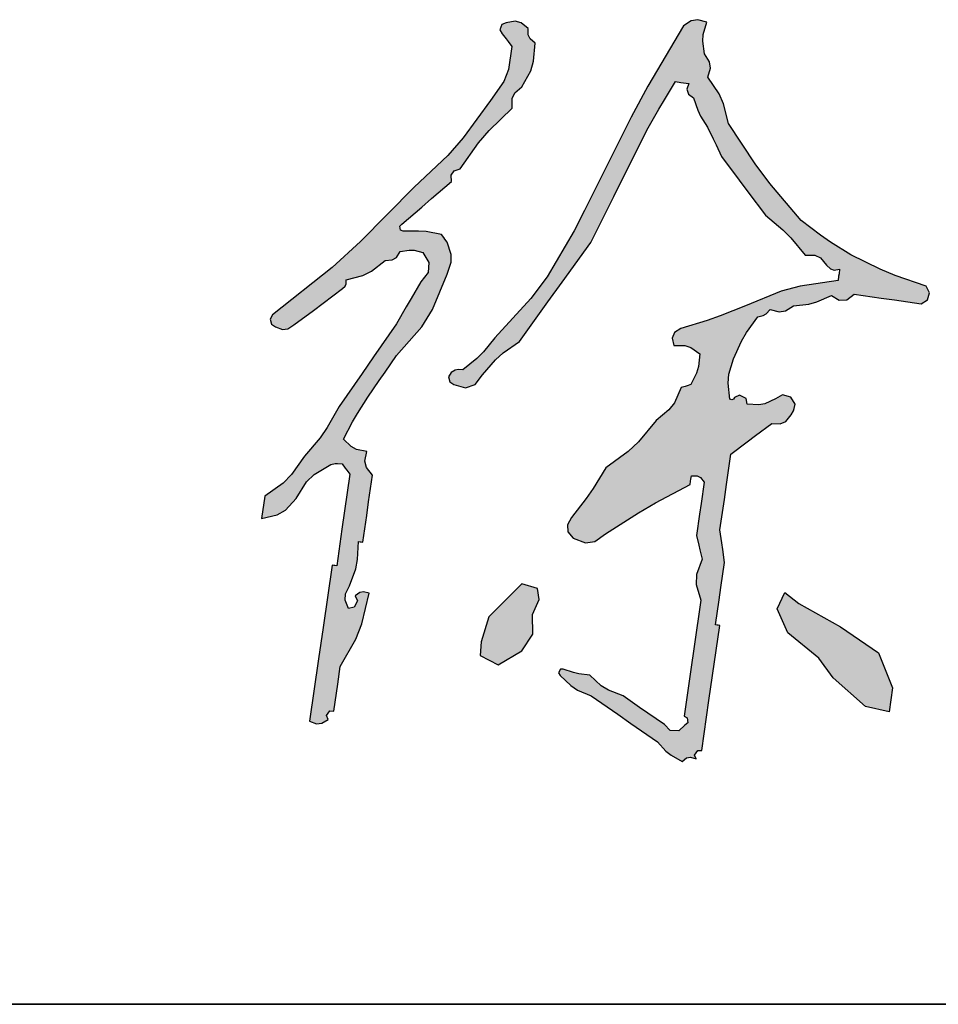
# Model space of a CAD drawing. Extents: x 1779708 to 7299578, y -1121471 to 88434.
# Tile 591 of 656: x 5612879 to 5614101, y -1003192 to -1001882. Entities that reach past the tile are written whole.
import ezdxf

# ---------------------------------------------------------------- set-up
doc = ezdxf.new("R2010")
doc.units = 0
doc.header["$LTSCALE"] = 1000
doc.header["$MEASUREMENT"] = 0
for name, color, linetype in [('PUB_TITLE', 4, 'CONTINUOUS'), ('修改', 6, 'CONTINUOUS'), ('电子签', 2, 'CONTINUOUS')]:
    doc.layers.add(name, color=color, linetype=linetype)

# ---------------------------------------------------------------- blocks, each defined once
blk = doc.blocks.new('A$C5DA54128')
at = {"layer": '电子签'}
h = blk.add_hatch(color=256, dxfattribs=at)
h.dxf.hatch_style = 1
h.paths.add_polyline_path([(116.8, 343.6), (105.3, 346), (99.3, 349.2), (91, 357.4), (100.9, 376.5), (106.4, 385.9), (118, 404), (130.7, 422.4), (137.1, 431.6), (149.9, 450), (177.9, 482), (189.7, 501), (205.9, 540.4), (210.3, 553.8), (210.4, 562.3), (205.9, 575.8), (203.4, 579.2), (202.1, 580.9), (199.6, 584.3), (182.8, 587.5), (174.2, 588.2), (154.5, 587.8), (153.4, 593.5), (155.7, 595.7), (177.7, 614.7), (188.7, 624.3), (210.6, 643.3), (210.4, 650), (213.8, 654.9), (220.2, 657.1), (240.8, 686), (252.5, 699.7), (277.9, 724.6), (278, 735), (281, 741.4), (288.9, 748.2), (298.7, 766), (301.8, 776.5), (303.5, 796.7), (298, 801.2), (295.8, 805.7), (295.8, 812.9), (287.9, 819.2), (281.2, 820.9), (271.4, 819), (266.5, 817.4), (264.4, 811.3), (267.1, 807), (271.3, 801.3), (273.5, 798.5), (277.7, 792.8), (274.1, 767.3), (268.8, 754), (253.9, 733.1), (223.7, 691.6), (206.5, 672), (169.2, 636.7), (110, 576.4), (78.4, 547.9), (12.4, 495.1), (9.7, 490.4), (11, 484.9), (15.5, 482), (23.2, 479), (29.1, 479.6), (36, 484.1), (57.6, 500.2), (68.3, 508.2), (89.9, 524.3), (93, 527), (94.1, 529.8), (93.8, 533.9), (112.5, 538.9), (121.9, 543.6), (137.3, 555.4), (145.1, 556.1), (149.8, 559), (153.9, 565.6), (163.9, 567.1), (169.3, 566.9), (179, 564.5), (185.7, 553.3), (184.9, 542.2), (176.9, 532), (166, 513.4), (160.6, 504), (149.9, 485.3), (124.4, 448.6), (111.6, 430.2), (86.1, 393.5), (72.9, 370.1), (65.1, 358.9), (47.8, 338.4), (33.3, 318), (24, 308.7), (3.6, 294.2), (2.1, 284.3), (1.4, 279.4), (0, 269.5), (17.4, 273.3), (26.5, 278.6), (38.6, 291.7), (49.9, 309.9), (58.4, 318.2), (76.8, 329.1), (83.1, 330.5), (89.6, 329.8), (92.9, 325.3), (94.6, 323), (98, 318.5), (92.2, 277.9), (89.2, 257.6), (83.4, 217), (78.4, 217.7), (68.4, 148.4), (63.4, 113.8), (53.4, 44.5), (61.2, 41.8), (66.8, 42.3), (73.9, 46.6), (72.2, 50.7), (75.8, 55.9), (80.3, 55.8), (83.2, 75.6), (84.6, 85.5), (87.4, 105.3), (104.5, 135.7), (111.2, 152.6), (119.4, 186.5), (113.3, 188.2), (109, 187.4), (103.8, 183.7), (106.5, 178), (102.9, 170.9), (96.7, 169.6), (92.9, 178.9), (93.2, 185.8), (97.8, 194.7), (104.6, 213.6), (106.6, 223.8), (107.5, 243.9), (112.4, 243.1), (116.7, 272.8), (118.8, 287.7), (123.1, 317.4), (116.4, 325.8), (114.7, 333)])
h.paths.add_polyline_path([(476.8, 316.8), (483.1, 316.7), (487, 314.7), (490.9, 309.8), (487.5, 286), (485.8, 274.1), (482.3, 250.4), (484.9, 239.9), (486.1, 234.6), (488.7, 224.2), (482.6, 207.1), (482.2, 196.3), (487.2, 178.9), (479.7, 127.4), (476, 101.7), (468.6, 50.2), (472.2, 48.2), (472.8, 42.6), (469.6, 40), (462.9, 33.9), (453.4, 34.2), (447, 40.7), (428.6, 53.5), (419.4, 59.8), (401.1, 72.6), (384.8, 79), (376.9, 83.9), (364, 95.6), (352, 97.1), (346, 98.5), (334.6, 102.4), (331.5, 102.1), (329.5, 98.1), (331.1, 95.3), (343.1, 84), (350.5, 79.1), (365.7, 72.7), (395.1, 52.2), (409.8, 42), (439.2, 21.6), (448.6, 11.4), (454.3, 6.9), (466.4, 0), (471.5, 3.8), (475.9, 4.6), (482, 2.8), (480.2, 6.9), (483.9, 12.2), (488.3, 12), (496.3, 67.4), (500.3, 95.1), (508.4, 150.6), (505.4, 151), (503.4, 151.3), (507.4, 179), (509.4, 192.9), (513.4, 220.6), (511.5, 235), (510.5, 242.2), (508.5, 256.7), (513.4, 290.3), (515.8, 307.2), (520.7, 340.8), (538.7, 354.5), (547.8, 361.3), (566, 374.7), (575.4, 374.2), (581.6, 376.9), (587.6, 384.2), (590, 388.7), (590.9, 391.2), (591.8, 396.2), (587.1, 404), (577.8, 406.4), (569.9, 401.9), (558.4, 396.6), (551.4, 395.3), (538.8, 396.3), (537.7, 402.6), (530.3, 406.3), (524.7, 403.4), (522.6, 400.7), (519.3, 401.7), (517.4, 419.6), (518.2, 429.3), (523.3, 446.6), (532.4, 466.1), (537.9, 475.6), (550.3, 493.2), (556.5, 494.6), (559.8, 496.5), (564.1, 501.3), (574.1, 498.4), (581.1, 499.5), (589.9, 505.2), (607.2, 507.2), (616, 509.6), (632, 516.8), (640.7, 511.5), (649.3, 512), (657.4, 518.2), (687.1, 513.9), (702, 511.7), (731.7, 507.4), (738.5, 511.7), (740.7, 519.7), (737, 526.9), (702.9, 538.8), (686.1, 545.8), (653.6, 561.7), (630.9, 575.9), (619.8, 583.6), (598.5, 599.9), (563.7, 640.9), (547.5, 662.6), (518, 707.6), (512.4, 729.3), (507.6, 740.2), (495.1, 758.9), (498, 768.9), (497, 775.9), (491.3, 784.7), (489.3, 798.6), (489.9, 806.2), (493.8, 819.7), (483.8, 822.6), (476.7, 821.5), (468, 815.9), (428.6, 748.7), (410, 714.4), (375.1, 644.8), (363.7, 622.2), (358.1, 610.9), (346.7, 588.3), (316.7, 537.4), (298.7, 513.2), (258.8, 469.6), (246.2, 454.1), (239, 446.8), (223.4, 434.3), (218, 434.7), (214.9, 434), (210.3, 431.1), (207.6, 426.4), (209, 421), (213.5, 418), (226.4, 414.4), (237.1, 418), (245.3, 428.6), (259.4, 445.5), (267.9, 453.2), (286, 465.7), (317.6, 509.6), (333.4, 531.6), (365.1, 575.5), (390.6, 626.4), (403.4, 651.9), (428.9, 702.7), (440.8, 723.3), (446.8, 733.6), (459.1, 754), (465, 753.1), (468, 752.7), (473.9, 751.8), (471.8, 745.5), (473.7, 739.8), (479.2, 735.9), (483.8, 722.2), (487, 715.6), (494.7, 703.4), (501, 690.4), (504.1, 683.9), (510.2, 670.8), (529.7, 644.7), (539.4, 631.7), (558.9, 605.7), (578.1, 589.6), (587.1, 580.6), (603.1, 561.4), (613.5, 561.3), (619.9, 558.3), (626.7, 550.4), (631.1, 546.1), (635.2, 544.8), (641.2, 545.8), (640.5, 540.8), (640.1, 538.3), (639.4, 533.4), (597.3, 527.2), (576.2, 521.4), (536.8, 505.3), (508.6, 494), (494.1, 489), (465, 480.2), (458.1, 475.8), (455.4, 469.2), (457.2, 461.2), (469.4, 461.3), (476.3, 459.1), (486.2, 451.9), (484.7, 437.9), (482.6, 430.6), (476.2, 418), (472, 416.6), (469.9, 415.9), (465.6, 414.5), (457.9, 397.8), (451.8, 389.8), (437.6, 378.1), (418.1, 354.5), (406.7, 343.7), (382, 325.5), (367.7, 302.7), (360.1, 291.7), (343.7, 270.4), (339.3, 262.3), (339.8, 254.7), (345.5, 247.4), (359.2, 242.5), (369.6, 243.9), (381.6, 252.3), (418, 275.8), (436.9, 286.8), (475.4, 307), (475.9, 310.9)])
h.paths.add_polyline_path([(307.8, 179.7), (306, 191.9), (288.7, 196.8), (252.3, 160.2), (243.6, 132.7), (242.5, 117.3), (262.6, 107.2), (288.8, 122.6), (301, 141.2), (300.6, 162.8)], flags=17)
h.paths.add_polyline_path([(642.3, 149.3), (596, 175.2), (580.4, 187.1), (572, 169.1), (583.6, 142.4), (618, 114.4), (634.1, 92.8), (669.9, 60.8), (696, 55.1), (699.8, 81.4), (684.2, 120.2)], flags=17)
for p, q in [((281.2, 820.9), (271.4, 819)), ((287.9, 819.2), (281.2, 820.9)), ((295.8, 812.9), (287.9, 819.2)), ((476.7, 821.5), (468, 815.9)), ((483.8, 822.6), (476.7, 821.5)), ((493.8, 819.7), (483.8, 822.6)), ((489.9, 806.2), (493.8, 819.7)), ((266.5, 817.4), (264.4, 811.3)), ((264.4, 811.3), (267.1, 807)), ((271.4, 819), (266.5, 817.4)), ((295.8, 805.7), (295.8, 812.9)), ((468, 815.9), (428.6, 748.7)), ((267.1, 807), (271.3, 801.3)), ((271.3, 801.3), (273.5, 798.5)), ((273.5, 798.5), (277.7, 792.8)), ((298, 801.2), (295.8, 805.7)), ((303.5, 796.7), (298, 801.2)), ((489.3, 798.6), (489.9, 806.2)), ((491.3, 784.7), (489.3, 798.6)), ((277.7, 792.8), (274.1, 767.3)), ((301.8, 776.5), (303.5, 796.7)), ((298.7, 766), (301.8, 776.5)), ((497, 775.9), (491.3, 784.7)), ((498, 768.9), (497, 775.9)), ((274.1, 767.3), (268.8, 754)), ((288.9, 748.2), (298.7, 766)), ((495.1, 758.9), (498, 768.9)), ((268.8, 754), (253.9, 733.1)), ((446.8, 733.6), (459.1, 754)), ((459.1, 754), (465, 753.1)), ((507.6, 740.2), (495.1, 758.9)), ((281, 741.4), (288.9, 748.2)), ((428.6, 748.7), (410, 714.4)), ((465, 753.1), (468, 752.7)), ((468, 752.7), (473.9, 751.8)), ((473.9, 751.8), (471.8, 745.5)), ((471.8, 745.5), (473.7, 739.8)), ((253.9, 733.1), (223.7, 691.6)), ((277.9, 724.6), (278, 735)), ((278, 735), (281, 741.4)), ((440.8, 723.3), (446.8, 733.6)), ((473.7, 739.8), (479.2, 735.9)), ((479.2, 735.9), (483.8, 722.2)), ((512.4, 729.3), (507.6, 740.2)), ((252.5, 699.7), (277.9, 724.6)), ((428.9, 702.7), (440.8, 723.3)), ((483.8, 722.2), (487, 715.6)), ((518, 707.6), (512.4, 729.3)), ((410, 714.4), (375.1, 644.8)), ((487, 715.6), (494.7, 703.4)), ((240.8, 686), (252.5, 699.7)), ((403.4, 651.9), (428.9, 702.7)), ((494.7, 703.4), (501, 690.4)), ((547.5, 662.6), (518, 707.6)), ((223.7, 691.6), (206.5, 672)), ((501, 690.4), (504.1, 683.9)), ((220.2, 657.1), (240.8, 686)), ((504.1, 683.9), (510.2, 670.8)), ((206.5, 672), (169.2, 636.7)), ((510.2, 670.8), (529.7, 644.7)), ((213.8, 654.9), (220.2, 657.1)), ((563.7, 640.9), (547.5, 662.6)), ((210.4, 650), (213.8, 654.9)), ((210.6, 643.3), (210.4, 650)), ((375.1, 644.8), (363.7, 622.2)), ((390.6, 626.4), (403.4, 651.9)), ((529.7, 644.7), (539.4, 631.7)), ((169.2, 636.7), (110, 576.4)), ((188.7, 624.3), (210.6, 643.3)), ((598.5, 599.9), (563.7, 640.9)), ((177.7, 614.7), (188.7, 624.3)), ((365.1, 575.5), (390.6, 626.4)), ((539.4, 631.7), (558.9, 605.7)), ((155.7, 595.7), (177.7, 614.7)), ((363.7, 622.2), (358.1, 610.9)), ((358.1, 610.9), (346.7, 588.3)), ((558.9, 605.7), (578.1, 589.6)), ((153.4, 593.5), (155.7, 595.7)), ((154.2, 589.1), (153.4, 593.5)), ((619.8, 583.6), (598.5, 599.9)), ((157.1, 587.9), (154.2, 589.1)), ((174.2, 588.2), (157.1, 587.9)), ((182.8, 587.5), (174.2, 588.2)), ((199.6, 584.3), (182.8, 587.5)), ((202.1, 580.9), (199.6, 584.3)), ((203.4, 579.2), (202.1, 580.9)), ((205.9, 575.8), (203.4, 579.2)), ((346.7, 588.3), (316.7, 537.4)), ((578.1, 589.6), (587.1, 580.6)), ((587.1, 580.6), (603.1, 561.4)), ((630.9, 575.9), (619.8, 583.6)), ((110, 576.4), (78.4, 547.9)), ((210.4, 562.3), (205.9, 575.8)), ((333.4, 531.6), (365.1, 575.5)), ((653.6, 561.7), (630.9, 575.9)), ((145.1, 556.1), (149.8, 559)), ((149.8, 559), (153.9, 565.6)), ((153.9, 565.6), (163.9, 567.1)), ((163.9, 567.1), (169.3, 566.9)), ((169.3, 566.9), (179, 564.5)), ((179, 564.5), (185.7, 553.3)), ((210.3, 553.8), (210.4, 562.3)), ((603.1, 561.4), (613.5, 561.3)), ((613.5, 561.3), (619.9, 558.3)), ((619.9, 558.3), (626.7, 550.4)), ((686.1, 545.8), (653.6, 561.7)), ((78.4, 547.9), (12.4, 495.1)), ((121.9, 543.6), (137.3, 555.4)), ((137.3, 555.4), (145.1, 556.1)), ((185.7, 553.3), (184.9, 542.2)), ((205.9, 540.4), (210.3, 553.8)), ((626.7, 550.4), (631.1, 546.1)), ((631.1, 546.1), (635.2, 544.8)), ((93.8, 533.9), (112.5, 538.9)), ((112.5, 538.9), (121.9, 543.6)), ((184.9, 542.2), (176.9, 532)), ((189.7, 501), (205.9, 540.4)), ((316.7, 537.4), (298.7, 513.2)), ((635.2, 544.8), (641.2, 545.8)), ((640.1, 538.3), (639.4, 533.4)), ((640.5, 540.8), (640.1, 538.3)), ((641.2, 545.8), (640.5, 540.8)), ((702.9, 538.8), (686.1, 545.8)), ((737, 526.9), (702.9, 538.8)), ((68.3, 508.2), (89.9, 524.3)), ((89.9, 524.3), (93, 527)), ((93, 527), (94.1, 529.8)), ((94.1, 529.8), (93.8, 533.9)), ((176.9, 532), (166, 513.4)), ((317.6, 509.6), (333.4, 531.6)), ((597.3, 527.2), (576.2, 521.4)), ((639.4, 533.4), (597.3, 527.2)), ((740.7, 519.7), (737, 526.9)), ((166, 513.4), (160.6, 504)), ((576.2, 521.4), (536.8, 505.3)), ((616, 509.6), (632, 516.8)), ((632, 516.8), (640.7, 511.5)), ((649.3, 512), (657.4, 518.2)), ((657.4, 518.2), (687.1, 513.9)), ((687.1, 513.9), (702, 511.7)), ((738.5, 511.7), (740.7, 519.7)), ((57.6, 500.2), (68.3, 508.2)), ((160.6, 504), (149.9, 485.3)), ((298.7, 513.2), (258.8, 469.6)), ((286, 465.7), (317.6, 509.6)), ((536.8, 505.3), (508.6, 494)), ((581.1, 499.5), (589.9, 505.2)), ((589.9, 505.2), (607.2, 507.2)), ((607.2, 507.2), (616, 509.6)), ((640.7, 511.5), (649.3, 512)), ((702, 511.7), (731.7, 507.4)), ((731.7, 507.4), (738.5, 511.7)), ((12.4, 495.1), (9.7, 490.4)), ((36, 484.1), (57.6, 500.2)), ((177.9, 482), (189.7, 501)), ((508.6, 494), (494.1, 489)), ((537.9, 475.6), (550.3, 493.2)), ((550.3, 493.2), (556.5, 494.6)), ((556.5, 494.6), (559.8, 496.5)), ((559.8, 496.5), (564.1, 501.3)), ((564.1, 501.3), (574.1, 498.4)), ((574.1, 498.4), (581.1, 499.5)), ((9.7, 490.4), (11, 484.9)), ((11, 484.9), (15.5, 482)), ((15.5, 482), (23.2, 479)), ((29.1, 479.6), (36, 484.1)), ((149.9, 485.3), (124.4, 448.6)), ((149.9, 450), (177.9, 482)), ((494.1, 489), (465, 480.2)), ((23.2, 479), (29.1, 479.6)), ((258.8, 469.6), (246.2, 454.1)), ((458.1, 475.8), (455.4, 469.2)), ((465, 480.2), (458.1, 475.8)), ((532.4, 466.1), (537.9, 475.6)), ((267.9, 453.2), (286, 465.7)), ((455.4, 469.2), (457.2, 461.2)), ((457.2, 461.2), (469.4, 461.3)), ((469.4, 461.3), (476.3, 459.1)), ((476.3, 459.1), (486.2, 451.9)), ((523.3, 446.6), (532.4, 466.1)), ((124.4, 448.6), (111.6, 430.2)), ((137.1, 431.6), (149.9, 450)), ((246.2, 454.1), (239, 446.8)), ((259.4, 445.5), (267.9, 453.2)), ((486.2, 451.9), (484.7, 437.9)), ((239, 446.8), (223.4, 434.3)), ((245.3, 428.6), (259.4, 445.5)), ((484.7, 437.9), (482.6, 430.6)), ((518.2, 429.3), (523.3, 446.6)), ((111.6, 430.2), (86.1, 393.5)), ((130.7, 422.4), (137.1, 431.6)), ((210.3, 431.1), (207.6, 426.4)), ((207.6, 426.4), (209, 421)), ((214.9, 434), (210.3, 431.1)), ((218, 434.7), (214.9, 434)), ((223.4, 434.3), (218, 434.7)), ((237.1, 418), (245.3, 428.6)), ((482.6, 430.6), (476.2, 418)), ((517.4, 419.6), (518.2, 429.3)), ((118, 404), (130.7, 422.4)), ((209, 421), (213.5, 418)), ((213.5, 418), (226.4, 414.4)), ((226.4, 414.4), (237.1, 418)), ((469.9, 415.9), (465.6, 414.5)), ((472, 416.6), (469.9, 415.9)), ((476.2, 418), (472, 416.6)), ((519.3, 401.7), (517.4, 419.6)), ((465.6, 414.5), (457.9, 397.8)), ((530.3, 406.3), (524.7, 403.4)), ((537.7, 402.6), (530.3, 406.3)), ((577.8, 406.4), (569.9, 401.9)), ((587.1, 404), (577.8, 406.4)), ((86.1, 393.5), (72.9, 370.1)), ((106.4, 385.9), (118, 404)), ((457.9, 397.8), (451.8, 389.8)), ((521.5, 401), (519.3, 401.7)), ((523.3, 401.6), (521.5, 401)), ((524.7, 403.4), (523.3, 401.6)), ((538.8, 396.3), (537.7, 402.6)), ((551.4, 395.3), (538.8, 396.3)), ((558.4, 396.6), (551.4, 395.3)), ((569.9, 401.9), (558.4, 396.6)), ((591.8, 396.2), (587.1, 404)), ((590.9, 391.2), (591.8, 396.2)), ((100.9, 376.5), (106.4, 385.9)), ((451.8, 389.8), (437.6, 378.1)), ((581.6, 376.9), (587.6, 384.2)), ((587.6, 384.2), (590, 388.7)), ((590, 388.7), (590.9, 391.2)), ((91, 357.4), (100.9, 376.5)), ((437.6, 378.1), (418.1, 354.5)), ((547.8, 361.3), (566, 374.7)), ((566, 374.7), (575.4, 374.2)), ((575.4, 374.2), (581.6, 376.9)), ((72.9, 370.1), (65.1, 358.9)), ((538.7, 354.5), (547.8, 361.3)), ((65.1, 358.9), (47.8, 338.4)), ((99.3, 349.2), (91, 357.4)), ((418.1, 354.5), (406.7, 343.7)), ((520.7, 340.8), (538.7, 354.5)), ((105.3, 346), (99.3, 349.2)), ((116.8, 343.6), (105.3, 346)), ((114.7, 333), (116.8, 343.6)), ((406.7, 343.7), (382, 325.5)), ((515.8, 307.2), (520.7, 340.8)), ((47.8, 338.4), (33.3, 318)), ((58.4, 318.2), (76.8, 329.1)), ((76.8, 329.1), (81.8, 330.2)), ((81.8, 330.2), (84.5, 330.4)), ((84.5, 330.4), (89.6, 329.8)), ((89.6, 329.8), (92.9, 325.3)), ((116.4, 325.8), (114.7, 333)), ((33.3, 318), (24, 308.7)), ((49.9, 309.9), (58.4, 318.2)), ((98, 318.5), (92.2, 277.9)), ((92.9, 325.3), (94.6, 323)), ((94.6, 323), (98, 318.5)), ((123.1, 317.4), (116.4, 325.8)), ((118.8, 287.7), (123.1, 317.4)), ((382, 325.5), (367.7, 302.7)), ((476.2, 312.9), (476.8, 316.8)), ((476.8, 316.8), (483.1, 316.7)), ((24, 308.7), (3.6, 294.2)), ((38.6, 291.7), (49.9, 309.9)), ((436.9, 286.8), (475.4, 307)), ((475.4, 307), (475.9, 310.9)), ((475.9, 310.9), (476.2, 312.9)), ((483.1, 316.7), (487, 314.7)), ((487, 314.7), (490.9, 309.8)), ((490.9, 309.8), (487.5, 286)), ((513.4, 290.3), (515.8, 307.2)), ((367.7, 302.7), (360.1, 291.7)), ((2.1, 284.3), (1.4, 279.4)), ((3.6, 294.2), (2.1, 284.3)), ((26.5, 278.6), (38.6, 291.7)), ((116.7, 272.8), (118.8, 287.7)), ((360.1, 291.7), (343.7, 270.4)), ((418, 275.8), (436.9, 286.8)), ((487.5, 286), (485.8, 274.1)), ((508.5, 256.7), (513.4, 290.3)), ((1.4, 279.4), (0, 269.5)), ((0, 269.5), (17.4, 273.3)), ((17.4, 273.3), (26.5, 278.6)), ((92.2, 277.9), (89.2, 257.6)), ((381.6, 252.3), (418, 275.8)), ((485.8, 274.1), (482.3, 250.4)), ((112.4, 243.1), (116.7, 272.8)), ((343.7, 270.4), (339.3, 262.3)), ((339.3, 262.3), (339.8, 254.7)), ((89.2, 257.6), (83.4, 217)), ((339.8, 254.7), (345.5, 247.4)), ((369.6, 243.9), (381.6, 252.3)), ((510.5, 242.2), (508.5, 256.7)), ((106.6, 223.8), (107.5, 243.9)), ((107.5, 243.9), (109.4, 243.6)), ((109.4, 243.6), (110.4, 243.4)), ((110.4, 243.4), (112.4, 243.1)), ((345.5, 247.4), (359.2, 242.5)), ((359.2, 242.5), (369.6, 243.9)), ((482.3, 250.4), (484.9, 239.9)), ((511.5, 235), (510.5, 242.2)), ((484.9, 239.9), (486.1, 234.6)), ((486.1, 234.6), (488.7, 224.2)), ((513.4, 220.6), (511.5, 235)), ((104.6, 213.6), (106.6, 223.8)), ((488.7, 224.2), (482.6, 207.1)), ((509.4, 192.9), (513.4, 220.6)), ((78.4, 217.7), (68.4, 148.4)), ((80.4, 217.4), (78.4, 217.7)), ((81.4, 217.3), (80.4, 217.4)), ((83.4, 217), (81.4, 217.3)), ((97.8, 194.7), (104.6, 213.6)), ((482.6, 207.1), (482.2, 196.3)), ((92.9, 178.9), (93.2, 185.8)), ((93.2, 185.8), (97.8, 194.7)), ((109, 187.4), (103.8, 183.7)), ((113.3, 188.2), (109, 187.4)), ((111.2, 152.6), (119.4, 186.5)), ((119.4, 186.5), (113.3, 188.2)), ((482.2, 196.3), (487.2, 178.9)), ((507.4, 179), (509.4, 192.9)), ((96.7, 169.6), (92.9, 178.9)), ((106.5, 178), (102.9, 170.9)), ((103.8, 183.7), (106.5, 178)), ((487.2, 178.9), (479.7, 127.4)), ((503.4, 151.3), (507.4, 179)), ((102.9, 170.9), (96.7, 169.6)), ((68.4, 148.4), (63.4, 113.8)), ((104.5, 135.7), (111.2, 152.6)), ((500.3, 95.1), (508.4, 150.6)), ((505.4, 151), (503.4, 151.3)), ((506.4, 150.9), (505.4, 151)), ((508.4, 150.6), (506.4, 150.9)), ((87.4, 105.3), (104.5, 135.7)), ((479.7, 127.4), (476, 101.7)), ((63.4, 113.8), (53.4, 44.5)), ((84.6, 85.5), (87.4, 105.3)), ((331.5, 102.1), (329.5, 98.1)), ((334.6, 102.4), (331.5, 102.1)), ((346, 98.5), (334.6, 102.4)), ((352, 97.1), (346, 98.5)), ((476, 101.7), (468.6, 50.2)), ((329.5, 98.1), (331.1, 95.3)), ((331.1, 95.3), (343.1, 84)), ((364, 95.6), (352, 97.1)), ((376.9, 83.9), (364, 95.6)), ((496.3, 67.4), (500.3, 95.1)), ((83.2, 75.6), (84.6, 85.5)), ((343.1, 84), (350.5, 79.1)), ((350.5, 79.1), (365.7, 72.7)), ((384.8, 79), (376.9, 83.9)), ((401.1, 72.6), (384.8, 79)), ((80.3, 55.8), (83.2, 75.6)), ((365.7, 72.7), (395.1, 52.2)), ((419.4, 59.8), (401.1, 72.6)), ((488.3, 12), (496.3, 67.4)), ((72.2, 50.7), (75.8, 55.9)), ((75.8, 55.9), (80.3, 55.8)), ((428.6, 53.5), (419.4, 59.8)), ((53.4, 44.5), (61.2, 41.8)), ((66.8, 42.3), (73.9, 46.6)), ((73.9, 46.6), (72.2, 50.7)), ((395.1, 52.2), (409.8, 42)), ((447, 40.7), (428.6, 53.5)), ((468.6, 50.2), (472.2, 48.2)), ((472.2, 48.2), (472.8, 42.6)), ((61.2, 41.8), (66.8, 42.3)), ((409.8, 42), (439.2, 21.6)), ((453.4, 34.2), (447, 40.7)), ((462.9, 33.9), (453.4, 34.2)), ((469.6, 40), (462.9, 33.9)), ((472.8, 42.6), (469.6, 40)), ((439.2, 21.6), (448.6, 11.4)), ((448.6, 11.4), (454.3, 6.9)), ((480.2, 6.9), (483.9, 12.2)), ((483.9, 12.2), (488.3, 12)), ((454.3, 6.9), (466.4, 0)), ((466.4, 0), (471.5, 3.8)), ((471.5, 3.8), (475.9, 4.6)), ((475.9, 4.6), (482, 2.8)), ((482, 2.8), (480.2, 6.9))]:
    blk.add_line(p, q, dxfattribs=at)
for points in [[(288.7, 196.8), (252.3, 160.2), (243.6, 132.7), (242.5, 117.3), (262.6, 107.2), (288.8, 122.6), (301, 141.2), (300.6, 162.8), (307.8, 179.7), (306, 191.9)], [(596, 175.2), (642.3, 149.3), (684.2, 120.2), (699.8, 81.4), (696, 55.1), (669.9, 60.8), (634.1, 92.8), (618, 114.4), (583.6, 142.4), (572, 169.1), (580.4, 187.1)]]:
    blk.add_lwpolyline(points, close=True, dxfattribs=at)
blk = doc.blocks.new('A$C36B43F05')
at = {"layer": 'PUB_TITLE'}
blk.add_line((29400, 1500), (29400, 12000), dxfattribs=at)
blk.add_lwpolyline([(29400, 12000), (29400, 1500)], dxfattribs=at)
at = {"layer": '电子签', "xscale": 1.199999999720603, "yscale": 1.199999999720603, "zscale": 1.199999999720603, "rotation": 270}
blk.add_blockref('A$C5DA54128', (29723.3, 4288.5), dxfattribs=at)

msp = doc.modelspace()

# ---------------------------------------------------------------- block references
at = {"layer": '修改', "rotation": 90}
msp.add_blockref('A$C36B43F05', (5617489.1, -1032592.1), dxfattribs=at)

doc.saveas('drawing.dxf')
